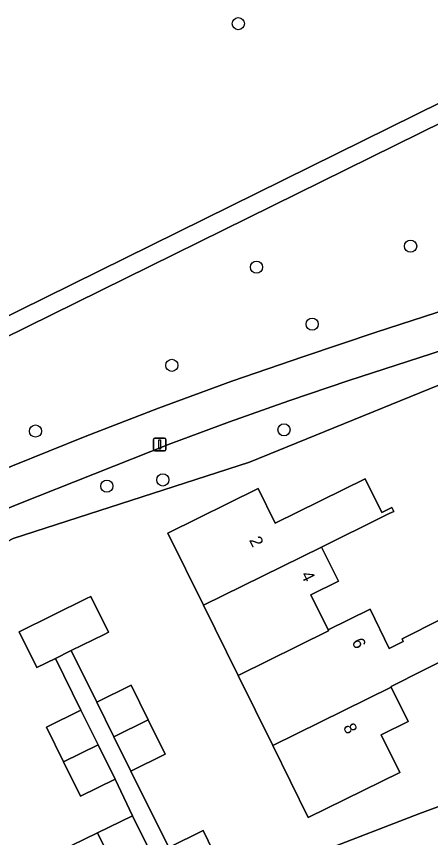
# Model space of a CAD drawing. Extents: x 157793 to 159380, y 380877 to 382313.
# Drawn here: x 158318.1 to 158351.5, y 381625.7 to 381691.8 of the extents above; entities that cross this region are included whole.
import ezdxf

# ---------------------------------------------------------------- set-up
doc = ezdxf.new("R2010")
doc.units = 0
for name, color, linetype in [('IMGEO_Boom', 7, 'Continuous'), ('IMGEO_Erf', 7, 'Continuous'), ('IMGEO_Groenvoorziening', 7, 'Continuous'), ('IMGEO_Lichtmast', 7, 'Continuous'), ('IMGEO_Pand', 7, 'Continuous'), ('IMGEO_Pand_nummerreeks', 7, 'Continuous'), ('IMGEO_Voetpad_halfverhard', 7, 'Continuous'), ('IMGEO_Voetpad_open', 7, 'Continuous')]:
    doc.layers.add(name, color=color, linetype=linetype)

msp = doc.modelspace()

# ---------------------------------------------------------------- linework, layer by layer
at = {"layer": 'IMGEO_Boom'}
for centre in [(158335.979, 381691.231), (158349.843, 381673.324), (158337.441, 381671.638), (158341.924, 381667.05), (158330.631, 381663.728), (158319.656, 381658.439), (158339.657, 381658.544), (158329.907, 381654.506), (158325.399, 381653.997)]:
    msp.add_circle(centre, 0.489, dxfattribs=at)
at = {"layer": 'IMGEO_Erf'}
for points in [[(158357.891, 381632.022), (158357.474, 381634.854), (158357.349, 381634.82), (158356.929, 381637.479), (158357.035, 381637.497), (158355.528, 381647.674), (158355.39, 381647.644), (158355.08, 381650.055), (158355.182, 381650.084), (158354.779, 381653.233), (158354.383, 381656.383), (158353.993, 381659.534), (158353.778, 381661.419), (158353.626, 381662.753), (158336.89, 381655.945), (158317.871, 381649.781), (158297.433, 381638.997), (158286.293, 381632.925), (158289.537, 381630.734), (158292.834, 381630.367), (158298.799, 381623.74), (158306.027, 381615.459), (158306.126, 381612.351), (158307.296, 381610.939)], [(158356.082, 381641.822), (158348.267, 381637.875), (158348.292, 381637.824), (158349.654, 381635.062), (158347.484, 381633.992), (158348.981, 381630.956), (158341.609, 381627.322), (158338.75, 381633.121), (158335.965, 381638.772), (158333.179, 381644.423), (158330.319, 381650.224), (158337.58, 381653.803), (158338.945, 381651.035), (158346.184, 381654.604), (158347.533, 381651.875), (158348.343, 381652.275), (158348.49, 381651.977), (158348.119, 381651.794), (158347.68, 381651.577), (158342.674, 381649.101), (158344.03, 381646.35), (158341.815, 381645.258), (158343.202, 381642.444), (158346.598, 381644.091), (158348.127, 381640.939), (158349.254, 381641.506), (158349.153, 381641.707), (158352.304, 381643.298)], [(158318.413, 381623.055), (158324.657, 381626.095), (158327.469, 381627.481), (158326.059, 381630.408), (158323.291, 381629.043), (158321.921, 381631.823), (158320.55, 381634.603), (158323.317, 381635.968), (158321.259, 381640.142), (158319.776, 381639.411), (158318.345, 381642.288), (158323.754, 381644.955), (158324.098, 381645.125), (158325.519, 381642.243), (158325.175, 381642.073), (158322.534, 381640.77), (158324.585, 381636.609), (158327.358, 381637.976), (158328.725, 381635.203), (158330.091, 381632.43), (158327.318, 381631.063), (158330.379, 381624.916), (158333.143, 381626.278), (158334.773, 381622.971)], [(158343.075, 381624.761), (158350.508, 381627.629), (158356.907, 381630.003)]]:
    msp.add_lwpolyline(points, dxfattribs=at)
at = {"layer": 'IMGEO_Groenvoorziening'}
for points in [[(158271.814, 381648.264), (158286.375, 381656.224), (158291.096, 381658.601), (158291.832, 381658.979), (158292.616, 381659.247), (158293.43, 381659.399), (158294.257, 381659.432), (158295.08, 381659.345), (158295.286, 381659.304), (158295.87, 381658.978), (158296.387, 381658.552), (158296.819, 381658.042), (158297.06, 381657.651), (158365.131, 381691.241)], [(158352.643, 381683.417), (158352.551, 381683.371), (158297.246, 381656.121), (158299.288, 381650.375), (158300.532, 381648.126), (158305.531, 381650.473), (158311.632, 381653.136), (158317.804, 381655.63), (158323.654, 381658.005), (158329.543, 381660.281), (158335.469, 381662.459), (158341.262, 381664.452)], [(158341.262, 381664.452), (158347.072, 381666.395), (158352.877, 381668.28), (158353.736, 381682.708)], [(158336.89, 381655.945), (158353.626, 381662.753), (158353.485, 381663.988), (158352.481, 381664.965), (158344.873, 381662.503), (158340.055, 381660.881), (158335.262, 381659.185), (158330.497, 381657.414), (158324.402, 381655.007), (158318.317, 381652.573), (158312.244, 381650.112), (158306.489, 381647.538), (158300.772, 381644.88), (158295.095, 381642.137), (158284.746, 381636.988)], [(158284.609, 381633.795), (158286.293, 381632.925), (158297.433, 381638.997), (158317.871, 381649.781), (158336.89, 381655.945)]]:
    msp.add_lwpolyline(points, dxfattribs=at)
at = {"layer": 'IMGEO_Lichtmast'}
for p, q in [((158329.151, 381656.957), (158329.151, 381657.757)), ((158329.151, 381657.757), (158329.151, 381656.957)), ((158329.251, 381657.857), (158330.041, 381657.857)), ((158330.041, 381657.857), (158329.251, 381657.857)), ((158330.141, 381657.757), (158330.141, 381656.957)), ((158330.141, 381656.957), (158330.141, 381657.757)), ((158330.041, 381656.857), (158329.251, 381656.857)), ((158329.251, 381656.857), (158330.041, 381656.857))]:
    msp.add_line(p, q, dxfattribs=at)
msp.add_lwpolyline([(158329.571, 381657.732), (158329.721, 381657.732), (158329.721, 381656.982), (158329.571, 381656.982), (158329.571, 381657.732)], dxfattribs=at)
for centre, start, end in [((158329.251, 381657.757), 90, 180), ((158329.251, 381657.757), 90, 180), ((158330.041, 381657.757), 0, 90), ((158330.041, 381657.757), 360, 90), ((158329.251, 381656.957), 180, 270), ((158329.251, 381656.957), 180, 270), ((158330.041, 381656.957), 270, 0), ((158330.041, 381656.957), 270, 0)]:
    msp.add_arc(centre, 0.1, start, end, dxfattribs=at)
at = {"layer": 'IMGEO_Pand'}
for points in [[(158347.68, 381651.577), (158348.119, 381651.794), (158348.49, 381651.977), (158348.343, 381652.275), (158347.533, 381651.875), (158346.184, 381654.604), (158338.945, 381651.035), (158337.58, 381653.803), (158330.319, 381650.224), (158333.179, 381644.423), (158342.674, 381649.101)], [(158341.815, 381645.258), (158344.03, 381646.35), (158342.674, 381649.101), (158333.179, 381644.423), (158335.965, 381638.772), (158343.244, 381642.36), (158343.202, 381642.444)], [(158325.175, 381642.073), (158325.519, 381642.243), (158324.098, 381645.125), (158323.754, 381644.955), (158318.345, 381642.288), (158319.776, 381639.411), (158321.259, 381640.142), (158322.478, 381640.743), (158322.534, 381640.77)], [(158356.082, 381641.822), (158354.682, 381644.622), (158352.254, 381643.396), (158352.304, 381643.298), (158349.153, 381641.707), (158349.254, 381641.506), (158348.127, 381640.939), (158346.598, 381644.091), (158343.202, 381642.444), (158343.244, 381642.36), (158335.965, 381638.772), (158338.75, 381633.121), (158348.292, 381637.824), (158348.267, 381637.875)], [(158325.952, 381633.836), (158328.725, 381635.203), (158327.358, 381637.976), (158324.585, 381636.609)], [(158347.484, 381633.992), (158349.654, 381635.062), (158348.292, 381637.824), (158338.75, 381633.121), (158341.609, 381627.322), (158348.981, 381630.956)], [(158324.688, 381633.188), (158323.317, 381635.968), (158320.55, 381634.603), (158321.921, 381631.823)], [(158325.952, 381633.836), (158327.318, 381631.063), (158330.091, 381632.43), (158328.725, 381635.203)], [(158324.688, 381633.188), (158321.921, 381631.823), (158323.291, 381629.043), (158326.059, 381630.408)], [(158327.469, 381627.481), (158324.657, 381626.095), (158325.917, 381623.539), (158327.87, 381619.576), (158328.197, 381619.737), (158330.682, 381620.962)], [(158332.01, 381621.608), (158334.773, 381622.971), (158333.143, 381626.278), (158330.379, 381624.916)], [(158317.486, 381619.33), (158319.717, 381620.443), (158325.917, 381623.539), (158324.657, 381626.095), (158318.413, 381623.055), (158316.183, 381621.969), (158306.661, 381617.274), (158308.022, 381614.514), (158310.233, 381615.604), (158311.739, 381612.549), (158312.323, 381612.837), (158319.051, 381616.154)]]:
    msp.add_lwpolyline(points, close=True, dxfattribs=at)
at = {"layer": 'IMGEO_Voetpad_halfverhard'}
for points in [[(158372.532, 381694.893), (158365.131, 381691.241), (158297.06, 381657.651), (158296.309, 381657.28), (158293.579, 381655.933), (158287.207, 381652.789)], [(158288.097, 381651.613), (158297.246, 381656.121), (158352.551, 381683.371), (158352.643, 381683.417), (158356.418, 381685.302), (158360.983, 381687.554), (158363.696, 381688.892), (158372.792, 381693.378)]]:
    msp.add_lwpolyline(points, dxfattribs=at)
at = {"layer": 'IMGEO_Voetpad_open'}
for points in [[(158363.189, 381671.291), (158363.6, 381671.643), (158354.412, 381668.762), (158352.898, 381668.287), (158352.877, 381668.28), (158347.072, 381666.395), (158341.262, 381664.452), (158335.469, 381662.459), (158329.543, 381660.281), (158323.654, 381658.005), (158317.804, 381655.63), (158311.632, 381653.136), (158305.531, 381650.473), (158300.532, 381648.126), (158299.505, 381647.644), (158285.981, 381640.991), (158284.405, 381640.216), (158283.981, 381640.007), (158277.444, 381636.682), (158277.496, 381636.571), (158278.621, 381634.154), (158279.023, 381633.81), (158279.279, 381633.732), (158284.455, 381636.821)], [(158324.402, 381655.007), (158330.497, 381657.414), (158335.262, 381659.185), (158340.055, 381660.881), (158344.873, 381662.503), (158352.481, 381664.965), (158359.953, 381667.674)], [(158284.746, 381636.988), (158295.095, 381642.137), (158300.772, 381644.88), (158306.489, 381647.538), (158312.244, 381650.112), (158318.317, 381652.573), (158324.402, 381655.007)], [(158356.907, 381630.003), (158350.508, 381627.629), (158343.075, 381624.761), (158335.487, 381621.481), (158334.773, 381622.971), (158332.01, 381621.608), (158330.682, 381620.962), (158328.197, 381619.737), (158328.741, 381618.381), (158310.153, 381609.954)]]:
    msp.add_lwpolyline(points, dxfattribs=at)
msp.add_lwpolyline([(158327.318, 381631.063), (158325.952, 381633.836), (158324.585, 381636.609), (158322.534, 381640.77), (158322.478, 381640.743), (158321.259, 381640.142), (158323.317, 381635.968), (158324.688, 381633.188), (158326.059, 381630.408), (158327.469, 381627.481), (158330.682, 381620.962), (158332.01, 381621.608), (158330.379, 381624.916)], close=True, dxfattribs=at)

# ---------------------------------------------------------------- texts
at = {"layer": 'IMGEO_Pand_nummerreeks'}
for s, rotation, p in [('2', 296.24699, (158336.83, 381649.671)), ('4', 296.24126, (158340.983, 381646.877)), ('6', 295.88029, (158345.084, 381641.485)), ('8', 296.24699, (158344.385, 381634.624))]:
    msp.add_text(s, height=1, rotation=rotation, dxfattribs=at).set_placement(p)

doc.saveas('drawing.dxf')
